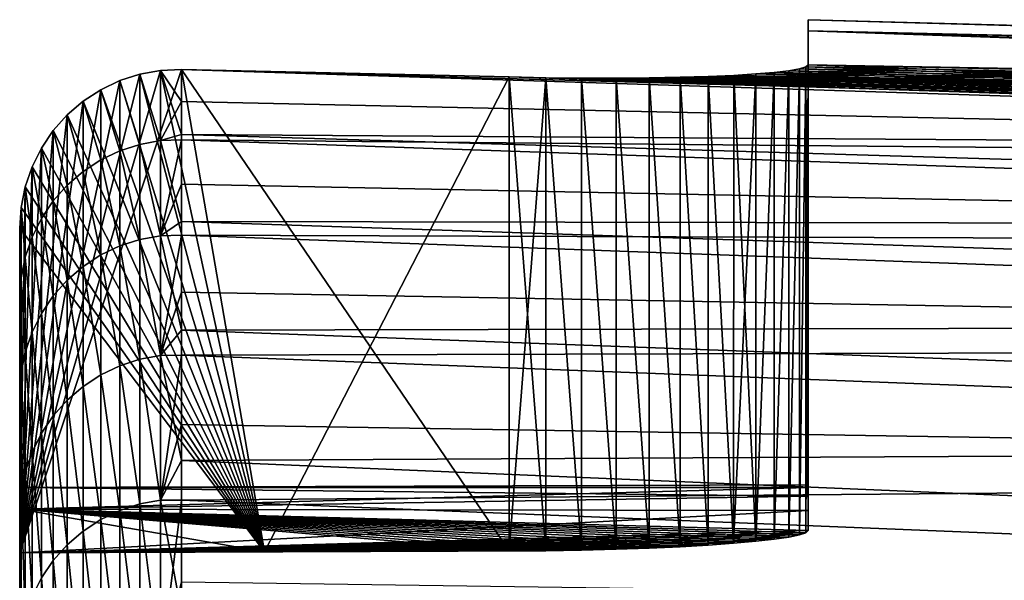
# Model space of a CAD drawing. Header units: metres. Extents: x -2 to 102, y -85 to 102.
# Tile 321 of 343: x -1.5 to 1.62, y 83.17 to 84.95. Entities that reach past the tile are written whole.
import ezdxf

# ---------------------------------------------------------------- set-up
doc = ezdxf.new("R2010")
doc.units = ezdxf.units.M
doc.layers.add('solid_21064300', color=7, linetype='CONTINUOUS')

msp = doc.modelspace()

# ---------------------------------------------------------------- linework, layer by layer
at = {"layer": 'solid_21064300'}
for points in [[(1, 84.947968), (1, 83.47448), (1, 83.465408, 1.230742)], [(1, 84.912315, 2.46085), (1, 84.947968), (1, 83.465408, 1.230742)], [(1, 84.947968), (1, 84.912315, -2.46085), (1, 83.47448)], [(8.740137, 84.739204, -1.015699), (1, 84.912315, -2.46085), (1, 84.947968)], [(8.740137, 84.730766, 1.568994), (1, 84.947968), (1, 84.912315, 2.46085)], [(8.740137, 84.730766, 1.568994), (8.740137, 84.739204, -1.015699), (1, 84.947968)], [(1, 84.912315, -2.46085), (1, 84.805374, -4.920016), (1, 83.438202, -2.46088)], [(8.740137, 84.668816, -3.599448), (1, 84.805374, -4.920016), (1, 84.912315, -2.46085)], [(1, 84.912315, 2.46085), (1, 83.392853, 3.690626), (1, 83.329361, 4.920016)], [(1, 84.805374, 4.920016), (1, 84.912315, 2.46085), (1, 83.329361, 4.920016)], [(1, 84.912315, 2.46085), (1, 83.438202, 2.46088), (1, 83.392853, 3.690626)], [(1, 84.912315, 2.46085), (1, 83.465408, 1.230742), (1, 83.438202, 2.46088)], [(1, 84.912315, -2.46085), (1, 83.465408, -1.230742), (1, 83.47448)], [(1, 84.912315, -2.46085), (1, 83.438202, -2.46088), (1, 83.465408, -1.230742)], [(8.740137, 84.739204, -1.015699), (8.740137, 84.668816, -3.599448), (1, 84.912315, -2.46085)], [(8.740137, 84.643501, 4.152228), (1, 84.912315, 2.46085), (1, 84.805374, 4.920016)], [(8.740137, 84.643501, 4.152228), (8.740137, 84.730766, 1.568994), (1, 84.912315, 2.46085)], [(0.97275, 84.79232, 5.151871), (0.99316, 84.798683, 5.03678), (0.972782, 83.315361, 5.151737)], [(8.740137, 84.643501, 4.152228), (0.99316, 84.798683, 5.03678), (0.97275, 84.79232, 5.151871)], [(0.993163, 84.798683, -5.03675), (0.972754, 84.79232, -5.151855), (0.972782, 83.315361, -5.151737)], [(8.740137, 84.519661, -6.179849), (0.972754, 84.79232, -5.151855), (0.993163, 84.798683, -5.03675)], [(0.993163, 84.798683, -5.03675), (0.972782, 83.315361, -5.151737), (0.993173, 83.32238, -5.03667)], [(0.99316, 84.798683, 5.03678), (0.993173, 83.32238, 5.03667), (0.972782, 83.315361, 5.151737)], [(0.99316, 84.798683, 5.03678), (1, 84.805374, 4.920016), (0.993173, 83.32238, 5.03667)], [(8.740137, 84.643501, 4.152228), (1, 84.805374, 4.920016), (0.99316, 84.798683, 5.03678)], [(1, 84.805374, -4.920016), (0.993163, 84.798683, -5.03675), (1, 83.329361, -4.920016)], [(8.740137, 84.519661, -6.179849), (0.993163, 84.798683, -5.03675), (1, 84.805374, -4.920016)], [(0.993163, 84.798683, -5.03675), (0.993173, 83.32238, -5.03667), (1, 83.329361, -4.920016)], [(0.993173, 83.32238, 5.03667), (1, 84.805374, 4.920016), (1, 83.329361, 4.920016)], [(1, 83.392853, -3.690626), (1, 84.805374, -4.920016), (1, 83.329361, -4.920016)], [(1, 83.392853, -3.690626), (1, 83.438202, -2.46088), (1, 84.805374, -4.920016)], [(8.740137, 84.668816, -3.599448), (8.740137, 84.519661, -6.179849), (1, 84.805374, -4.920016)], [(-0.986912, 84.789871, 5.97311), (-0.723852, 83.26149, 5.959324), (-1.5, 83.258568, 6)], [(-1.053542, 84.786903, 5.976602), (-0.986912, 84.789871, 5.97311), (-1.5, 83.258568, 6)], [(-1.118857, 84.775169, 5.980025), (-1.053542, 84.786903, 5.976602), (-1.5, 83.258568, 6)], [(-1.182357, 84.754791, 5.983353), (-1.118857, 84.775169, 5.980025), (-1.5, 83.258568, 6)], [(-1.118857, 84.775169, -5.980025), (-1.182357, 84.754791, -5.983353), (-0.723852, 83.26149, -5.959324)], [(-1.118908, 84.552879, -8.567468), (-1.182357, 84.754791, -5.983353), (-1.118857, 84.775169, -5.980025)], [(-1.118908, 84.552879, 8.567468), (-1.118857, 84.775169, 5.980025), (-1.182357, 84.754791, 5.983353)], [(-1.118908, 84.552879, -8.567468), (-1.118857, 84.775169, -5.980025), (-1.053349, 84.564735, -8.564448)], [(-1.118908, 84.552879, 8.567468), (-1.053349, 84.564735, 8.564448), (-1.118857, 84.775169, 5.980025)], [(-1.053542, 84.786903, -5.976602), (-1.118857, 84.775169, -5.980025), (-0.723852, 83.26149, -5.959324)], [(-1.053349, 84.564735, -8.564448), (-1.118857, 84.775169, -5.980025), (-1.053542, 84.786903, -5.976602)], [(-1.053349, 84.564735, 8.564448), (-1.053542, 84.786903, 5.976602), (-1.118857, 84.775169, 5.980025)], [(-0.986912, 84.789871, -5.97311), (-1.053542, 84.786903, -5.976602), (-0.723852, 83.26149, -5.959324)], [(-0.986912, 84.584015, -8.399106), (-1.053542, 84.786903, -5.976602), (-0.986912, 84.789871, -5.97311)], [(-0.986912, 84.688522, 7.270081), (-0.986912, 84.789871, 5.97311), (-1.053542, 84.786903, 5.976602)], [(-1.053349, 84.564735, -8.564448), (-1.053542, 84.786903, -5.976602), (-0.986912, 84.584015, -8.399106)], [(-0.986912, 84.688522, 7.270081), (-1.053542, 84.786903, 5.976602), (-1.053349, 84.564735, 8.564448)], [(-0.986912, 84.789871, -5.97311), (-0.723852, 83.26149, -5.959324), (0.052336, 83.264389, -5.918645)], [(0.052336, 84.766411, -5.918645), (-0.986912, 84.789871, -5.97311), (0.052336, 83.264389, -5.918645)], [(8.740137, 84.519661, -6.179849), (-0.986912, 84.789871, -5.97311), (0.052336, 84.766411, -5.918645)], [(8.740137, 84.519661, -6.179849), (-0.986912, 84.584015, -8.399106), (-0.986912, 84.789871, -5.97311)], [(-0.986912, 84.789871, 5.97311), (0.052336, 84.766411, 5.918645), (-0.723852, 83.26149, 5.959324)], [(8.740137, 84.477509, 6.7316), (0.052336, 84.766411, 5.918645), (-0.986912, 84.789871, 5.97311)], [(8.740137, 84.477509, 6.7316), (-0.986912, 84.789871, 5.97311), (-0.986912, 84.688522, 7.270081)], [(-0.723852, 83.26149, 5.959324), (0.052336, 84.766411, 5.918645), (0.052336, 83.264389, 5.918645)], [(0.168165, 83.265312, -5.905775), (0.052336, 84.766411, -5.918645), (0.052336, 83.264389, -5.918645)], [(0.16828, 84.764267, -5.905756), (0.052336, 84.766411, -5.918645), (0.168165, 83.265312, -5.905775)], [(8.740137, 84.519661, -6.179849), (0.052336, 84.766411, -5.918645), (0.16828, 84.764267, -5.905756)], [(0.052336, 84.766411, 5.918645), (0.168304, 84.764267, 5.905751), (0.052336, 83.264389, 5.918645)], [(8.740137, 84.477509, 6.7316), (0.168304, 84.764267, 5.905751), (0.052336, 84.766411, 5.918645)], [(0.168304, 84.764267, 5.905751), (0.168165, 83.265312, 5.905775), (0.052336, 83.264389, 5.918645)], [(0.16828, 84.764267, -5.905756), (0.168165, 83.265312, -5.905775), (0.281735, 83.267166, -5.879508)], [(0.168304, 84.764267, 5.905751), (0.281734, 83.267166, 5.879508), (0.168165, 83.265312, 5.905775)], [(0.281914, 84.763115, -5.879456), (0.16828, 84.764267, -5.905756), (0.281735, 83.267166, -5.879508)], [(8.740137, 84.519661, -6.179849), (0.16828, 84.764267, -5.905756), (0.281914, 84.763115, -5.879456)], [(0.168304, 84.764267, 5.905751), (0.281917, 84.763115, 5.879455), (0.281734, 83.267166, 5.879508)], [(8.740137, 84.643501, 4.152228), (0.281917, 84.763115, 5.879455), (0.168304, 84.764267, 5.905751)], [(8.740137, 84.477509, 6.7316), (8.740137, 84.643501, 4.152228), (0.168304, 84.764267, 5.905751)], [(0.496073, 84.763763, 5.788297), (0.593821, 84.765526, 5.724614), (0.593751, 83.277954, 5.724665)], [(8.740137, 84.643501, 4.152228), (0.593821, 84.765526, 5.724614), (0.496073, 84.763763, 5.788297)], [(0.593878, 84.765526, -5.724571), (0.496157, 84.763763, -5.788249), (0.593751, 83.277954, -5.724665)], [(8.740137, 84.519661, -6.179849), (0.496157, 84.763763, -5.788249), (0.593878, 84.765526, -5.724571)], [(0.593878, 84.765526, -5.724571), (0.593751, 83.277954, -5.724665), (0.683468, 83.283051, -5.649997)], [(0.593821, 84.765526, 5.724614), (0.683468, 83.283051, 5.649997), (0.593751, 83.277954, 5.724665)], [(0.593821, 84.765526, 5.724614), (0.683523, 84.768173, 5.649945), (0.683468, 83.283051, 5.649997)], [(8.740137, 84.643501, 4.152228), (0.683523, 84.768173, 5.649945), (0.593821, 84.765526, 5.724614)], [(0.683537, 84.768173, -5.649932), (0.593878, 84.765526, -5.724571), (0.683468, 83.283051, -5.649997)], [(8.740137, 84.519661, -6.179849), (0.593878, 84.765526, -5.724571), (0.683537, 84.768173, -5.649932)], [(0.683537, 84.768173, -5.649932), (0.683468, 83.283051, -5.649997), (0.763901, 83.288757, -5.565349)], [(0.683523, 84.768173, 5.649945), (0.763901, 83.288757, 5.565349), (0.683468, 83.283051, 5.649997)], [(0.683523, 84.768173, 5.649945), (0.763906, 84.771667, 5.565343), (0.763901, 83.288757, 5.565349)], [(8.740137, 84.643501, 4.152228), (0.763906, 84.771667, 5.565343), (0.683523, 84.768173, 5.649945)], [(0.763914, 84.771667, -5.565333), (0.683537, 84.768173, -5.649932), (0.763901, 83.288757, -5.565349)], [(8.740137, 84.519661, -6.179849), (0.683537, 84.768173, -5.649932), (0.763914, 84.771667, -5.565333)], [(0.833937, 84.775909, 5.471876), (0.833938, 83.294945, 5.471874), (0.763901, 83.288757, 5.565349)], [(0.763906, 84.771667, 5.565343), (0.833937, 84.775909, 5.471876), (0.763901, 83.288757, 5.565349)], [(0.763914, 84.771667, -5.565333), (0.763901, 83.288757, -5.565349), (0.833938, 83.294945, -5.471874)], [(8.740137, 84.643501, 4.152228), (0.833937, 84.775909, 5.471876), (0.763906, 84.771667, 5.565343)], [(0.833913, 84.775909, -5.471912), (0.763914, 84.771667, -5.565333), (0.833938, 83.294945, -5.471874)], [(8.740137, 84.519661, -6.179849), (0.763914, 84.771667, -5.565333), (0.833913, 84.775909, -5.471912)], [(0.892567, 84.780823, -5.370931), (0.833913, 84.775909, -5.471912), (0.833938, 83.294945, -5.471874)], [(8.740137, 84.519661, -6.179849), (0.833913, 84.775909, -5.471912), (0.892567, 84.780823, -5.370931)], [(0.833937, 84.775909, 5.471876), (0.8926, 84.78083, 5.370865), (0.833938, 83.294945, 5.471874)], [(8.740137, 84.643501, 4.152228), (0.8926, 84.78083, 5.370865), (0.833937, 84.775909, 5.471876)], [(0.8926, 84.78083, 5.370865), (0.89261, 83.301514, 5.370845), (0.833938, 83.294945, 5.471874)], [(0.892567, 84.780823, -5.370931), (0.833938, 83.294945, -5.471874), (0.89261, 83.301514, -5.370845)], [(0.939064, 84.786331, -5.263759), (0.892567, 84.780823, -5.370931), (0.89261, 83.301514, -5.370845)], [(8.740137, 84.519661, -6.179849), (0.892567, 84.780823, -5.370931), (0.939064, 84.786331, -5.263759)], [(0.8926, 84.78083, 5.370865), (0.939073, 84.786331, 5.263733), (0.89261, 83.301514, 5.370845)], [(8.740137, 84.643501, 4.152228), (0.939073, 84.786331, 5.263733), (0.8926, 84.78083, 5.370865)], [(0.939064, 84.786331, -5.263759), (0.89261, 83.301514, -5.370845), (0.939107, 83.308365, -5.263642)], [(0.939073, 84.786331, 5.263733), (0.939107, 83.308365, 5.263642), (0.89261, 83.301514, 5.370845)], [(0.972754, 84.79232, -5.151855), (0.939064, 84.786331, -5.263759), (0.939107, 83.308365, -5.263642)], [(8.740137, 84.519661, -6.179849), (0.939064, 84.786331, -5.263759), (0.972754, 84.79232, -5.151855)], [(0.939073, 84.786331, 5.263733), (0.97275, 84.79232, 5.151871), (0.939107, 83.308365, 5.263642)], [(8.740137, 84.643501, 4.152228), (0.97275, 84.79232, 5.151871), (0.939073, 84.786331, 5.263733)], [(0.972754, 84.79232, -5.151855), (0.939107, 83.308365, -5.263642), (0.972782, 83.315361, -5.151737)], [(0.97275, 84.79232, 5.151871), (0.972782, 83.315361, 5.151737), (0.939107, 83.308365, 5.263642)], [(-1.242617, 84.726112, 5.986511), (-1.182357, 84.754791, 5.983353), (-1.5, 83.258568, 6)], [(-1.182357, 84.754791, -5.983353), (-1.242617, 84.726112, -5.986511), (-0.723852, 83.26149, -5.959324)], [(-1.182359, 84.53241, -8.570124), (-1.242617, 84.726112, -5.986511), (-1.182357, 84.754791, -5.983353)], [(-1.182359, 84.53241, 8.570124), (-1.182357, 84.754791, 5.983353), (-1.242617, 84.726112, 5.986511)], [(-1.182359, 84.53241, -8.570124), (-1.182357, 84.754791, -5.983353), (-1.118908, 84.552879, -8.567468)], [(-1.182359, 84.53241, 8.570124), (-1.118908, 84.552879, 8.567468), (-1.182357, 84.754791, 5.983353)], [(0.281917, 84.763115, 5.879455), (0.391504, 83.269928, 5.840192), (0.281734, 83.267166, 5.879508)], [(0.281914, 84.763115, -5.879456), (0.281735, 83.267166, -5.879508), (0.391504, 83.269928, -5.840192)], [(0.3917, 84.762947, -5.840109), (0.281914, 84.763115, -5.879456), (0.391504, 83.269928, -5.840192)], [(8.740137, 84.519661, -6.179849), (0.281914, 84.763115, -5.879456), (0.3917, 84.762947, -5.840109)], [(0.281917, 84.763115, 5.879455), (0.391657, 84.762947, 5.840127), (0.391504, 83.269928, 5.840192)], [(8.740137, 84.643501, 4.152228), (0.391657, 84.762947, 5.840127), (0.281917, 84.763115, 5.879455)], [(0.3917, 84.762947, -5.840109), (0.391504, 83.269928, -5.840192), (0.495984, 83.273552, -5.788348)], [(0.391657, 84.762947, 5.840127), (0.495984, 83.273552, 5.788348), (0.391504, 83.269928, 5.840192)], [(0.391657, 84.762947, 5.840127), (0.496073, 84.763763, 5.788297), (0.495984, 83.273552, 5.788348)], [(8.740137, 84.643501, 4.152228), (0.496073, 84.763763, 5.788297), (0.391657, 84.762947, 5.840127)], [(0.496157, 84.763763, -5.788249), (0.3917, 84.762947, -5.840109), (0.495984, 83.273552, -5.788348)], [(8.740137, 84.519661, -6.179849), (0.3917, 84.762947, -5.840109), (0.496157, 84.763763, -5.788249)], [(0.496157, 84.763763, -5.788249), (0.495984, 83.273552, -5.788348), (0.593751, 83.277954, -5.724665)], [(0.496073, 84.763763, 5.788297), (0.593751, 83.277954, 5.724665), (0.495984, 83.273552, 5.788348)], [(-1.298453, 84.689781, 5.989438), (-1.242617, 84.726112, 5.986511), (-1.5, 83.258568, 6)], [(-1.242617, 84.726112, -5.986511), (-1.298453, 84.689781, -5.989438), (-0.723852, 83.26149, -5.959324)], [(-1.242579, 84.503693, -8.572356), (-1.298453, 84.689781, -5.989438), (-1.242617, 84.726112, -5.986511)], [(-1.242579, 84.503693, 8.572356), (-1.242617, 84.726112, 5.986511), (-1.298453, 84.689781, 5.989438)], [(-1.242579, 84.503693, -8.572356), (-1.242617, 84.726112, -5.986511), (-1.182359, 84.53241, -8.570124)], [(-1.242579, 84.503693, 8.572356), (-1.182359, 84.53241, 8.570124), (-1.242617, 84.726112, 5.986511)], [(-1.349131, 84.646271, 5.992093), (-1.298453, 84.689781, 5.989438), (-1.5, 83.258568, 6)], [(-1.298453, 84.689781, -5.989438), (-1.349131, 84.646271, -5.992093), (-0.723852, 83.26149, -5.959324)], [(-1.298501, 84.467232, -8.574111), (-1.349131, 84.646271, -5.992093), (-1.298453, 84.689781, -5.989438)], [(-1.298501, 84.467232, 8.574111), (-1.298453, 84.689781, 5.989438), (-1.349131, 84.646271, 5.992093)], [(-1.298501, 84.467232, -8.574111), (-1.298453, 84.689781, -5.989438), (-1.242579, 84.503693, -8.572356)], [(-1.298501, 84.467232, 8.574111), (-1.242579, 84.503693, 8.572356), (-1.298453, 84.689781, 5.989438)], [(-0.986912, 84.567337, 8.565348), (-0.986912, 84.688522, 7.270081), (-1.053349, 84.564735, 8.564448)], [(8.740137, 84.477509, 6.7316), (-0.986912, 84.688522, 7.270081), (-0.986912, 84.567337, 8.565348)], [(-1.393599, 84.596382, 5.994424), (-1.349131, 84.646271, 5.992093), (-1.5, 83.258568, 6)], [(-1.349131, 84.646271, -5.992093), (-1.393599, 84.596382, -5.994424), (-0.723852, 83.26149, -5.959324)], [(-1.349133, 84.423683, -8.575381), (-1.393599, 84.596382, -5.994424), (-1.349131, 84.646271, -5.992093)], [(-1.349133, 84.423683, 8.575381), (-1.349131, 84.646271, 5.992093), (-1.393599, 84.596382, 5.994424)], [(-1.349133, 84.423683, -8.575381), (-1.349131, 84.646271, -5.992093), (-1.298501, 84.467232, -8.574111)], [(-1.349133, 84.423683, 8.575381), (-1.298501, 84.467232, 8.574111), (-1.349131, 84.646271, 5.992093)], [(-1.431013, 84.541183, 5.996385), (-1.393599, 84.596382, 5.994424), (-1.5, 83.258568, 6)], [(-1.393599, 84.596382, -5.994424), (-1.431013, 84.541183, -5.996385), (-0.723852, 83.26149, -5.959324)], [(-1.393579, 84.37381, -8.576133), (-1.431013, 84.541183, -5.996385), (-1.393599, 84.596382, -5.994424)], [(-1.393579, 84.37381, 8.576133), (-1.393599, 84.596382, 5.994424), (-1.431013, 84.541183, 5.996385)], [(-1.393579, 84.37381, -8.576133), (-1.393599, 84.596382, -5.994424), (-1.349133, 84.423683, -8.575381)], [(-1.393579, 84.37381, 8.576133), (-1.349133, 84.423683, 8.575381), (-1.393599, 84.596382, 5.994424)], [(-1.053349, 84.564735, -8.564448), (-0.986912, 84.584015, -8.399106), (-0.986912, 84.308754, -10.818211)], [(8.740137, 84.291893, -8.7545), (-0.986912, 84.308754, -10.818211), (-0.986912, 84.584015, -8.399106)], [(8.740137, 84.519661, -6.179849), (8.740137, 84.291893, -8.7545), (-0.986912, 84.584015, -8.399106)], [(-1.182359, 84.53241, -8.570124), (-1.118908, 84.552879, -8.567468), (-1.118908, 84.251633, -11.146908)], [(-1.182359, 84.53241, 8.570124), (-1.118908, 84.251633, 11.146908), (-1.118908, 84.552879, 8.567468)], [(-1.118908, 84.552879, -8.567468), (-1.053349, 84.564735, -8.564448), (-1.053349, 84.263565, -11.144295)], [(-1.118908, 84.552879, 8.567468), (-1.053349, 84.263565, 11.144295), (-1.053349, 84.564735, 8.564448)], [(-1.118908, 84.251633, -11.146908), (-1.118908, 84.552879, -8.567468), (-1.053349, 84.263565, -11.144295)], [(-1.118908, 84.552879, 8.567468), (-1.118908, 84.251633, 11.146908), (-1.053349, 84.263565, 11.144295)], [(-0.986912, 84.567337, 8.565348), (-1.053349, 84.564735, 8.564448), (-1.053349, 84.263565, 11.144295)], [(-0.986912, 84.426346, 9.858608), (-0.986912, 84.567337, 8.565348), (-1.053349, 84.263565, 11.144295)], [(-1.053349, 84.263565, -11.144295), (-1.053349, 84.564735, -8.564448), (-0.986912, 84.308754, -10.818211)], [(8.740137, 84.232925, 9.304709), (-0.986912, 84.567337, 8.565348), (-0.986912, 84.426346, 9.858608)], [(8.740137, 84.232925, 9.304709), (8.740137, 84.477509, 6.7316), (-0.986912, 84.567337, 8.565348)], [(-1.460883, 84.481392, 5.99795), (-1.431013, 84.541183, 5.996385), (-1.5, 83.258568, 6)], [(-1.431013, 84.541183, -5.996385), (-1.460883, 84.481392, -5.99795), (-0.723852, 83.26149, -5.959324)], [(-1.431051, 84.318497, -8.57634), (-1.460883, 84.481392, -5.99795), (-1.431013, 84.541183, -5.996385)], [(-1.431051, 84.318497, 8.57634), (-1.431013, 84.541183, 5.996385), (-1.460883, 84.481392, 5.99795)], [(-1.431051, 84.318497, -8.57634), (-1.431013, 84.541183, -5.996385), (-1.393579, 84.37381, -8.576133)], [(-1.431051, 84.318497, 8.57634), (-1.393579, 84.37381, 8.576133), (-1.431013, 84.541183, 5.996385)], [(-1.242579, 84.503693, -8.572356), (-1.182359, 84.53241, -8.570124), (-1.182359, 84.231094, -11.148891)], [(-1.242579, 84.503693, 8.572356), (-1.182359, 84.231094, 11.148891), (-1.182359, 84.53241, 8.570124)], [(-1.182359, 84.231094, -11.148891), (-1.182359, 84.53241, -8.570124), (-1.118908, 84.251633, -11.146908)], [(-1.182359, 84.53241, 8.570124), (-1.182359, 84.231094, 11.148891), (-1.118908, 84.251633, 11.146908)], [(-1.298501, 84.467232, -8.574111), (-1.242579, 84.503693, -8.572356), (-1.242579, 84.202332, -11.150194)], [(-1.298501, 84.467232, 8.574111), (-1.242579, 84.202332, 11.150194), (-1.242579, 84.503693, 8.572356)], [(-1.242579, 84.202332, -11.150194), (-1.242579, 84.503693, -8.572356), (-1.182359, 84.231094, -11.148891)], [(-1.242579, 84.503693, 8.572356), (-1.242579, 84.202332, 11.150194), (-1.182359, 84.231094, 11.148891)], [(-1.482547, 84.418175, 5.999085), (-1.460883, 84.481392, 5.99795), (-1.5, 83.258568, 6)], [(-1.460883, 84.481392, -5.99795), (-1.482549, 84.418167, -5.999085), (-0.723852, 83.26149, -5.959324)], [(-1.460884, 84.25872, -8.576024), (-1.482549, 84.418167, -5.999085), (-1.460883, 84.481392, -5.99795)], [(-1.460884, 84.25872, 8.576024), (-1.460883, 84.481392, 5.99795), (-1.482547, 84.418175, 5.999085)], [(-1.460884, 84.25872, -8.576024), (-1.460883, 84.481392, -5.99795), (-1.431051, 84.318497, -8.57634)], [(-1.460884, 84.25872, 8.576024), (-1.431051, 84.318497, 8.57634), (-1.460883, 84.481392, 5.99795)], [(-1.349133, 84.423683, -8.575381), (-1.298501, 84.467232, -8.574111), (-1.298501, 84.165848, -11.150781)], [(-1.349133, 84.423683, 8.575381), (-1.298501, 84.165848, 11.150781), (-1.298501, 84.467232, 8.574111)], [(-1.298501, 84.165848, -11.150781), (-1.298501, 84.467232, -8.574111), (-1.242579, 84.202332, -11.150194)], [(-1.298501, 84.467232, 8.574111), (-1.298501, 84.165848, 11.150781), (-1.242579, 84.202332, 11.150194)], [(-1.393579, 84.37381, -8.576133), (-1.349133, 84.423683, -8.575381), (-1.349133, 84.122284, -11.150663)], [(-1.393579, 84.37381, 8.576133), (-1.349133, 84.122284, 11.150662), (-1.349133, 84.423683, 8.575381)], [(-1.349133, 84.122284, -11.150663), (-1.349133, 84.423683, -8.575381), (-1.298501, 84.165848, -11.150781)], [(-1.349133, 84.423683, 8.575381), (-1.349133, 84.122284, 11.150662), (-1.298501, 84.165848, 11.150781)], [(-0.986912, 84.265579, 11.14956), (-0.986912, 84.426346, 9.858608), (-1.053349, 84.263565, 11.144295)], [(8.740137, 84.232925, 9.304709), (-0.986912, 84.426346, 9.858608), (-0.986912, 84.265579, 11.14956)], [(-1.495636, 84.352921, 5.999771), (-1.482547, 84.418175, 5.999085), (-1.5, 83.258568, 6)], [(-1.482551, 84.195549, 8.575176), (-1.482547, 84.418175, 5.999085), (-1.495636, 84.352921, 5.999771)], [(-1.482549, 84.418167, -5.999085), (-1.495633, 84.352951, -5.999771), (-0.723852, 83.26149, -5.959324)], [(-1.482551, 84.195549, -8.575176), (-1.495633, 84.352951, -5.999771), (-1.482549, 84.418167, -5.999085)], [(-1.482551, 84.195549, 8.575176), (-1.460884, 84.25872, 8.576024), (-1.482547, 84.418175, 5.999085)], [(-1.482551, 84.195549, -8.575176), (-1.482549, 84.418167, -5.999085), (-1.460884, 84.25872, -8.576024)], [(-1.431051, 84.318497, -8.57634), (-1.393579, 84.37381, -8.576133), (-1.393579, 84.072411, -11.149833)], [(-1.431051, 84.318497, 8.57634), (-1.393579, 84.072411, 11.149833), (-1.393579, 84.37381, 8.576133)], [(-1.393579, 84.072411, -11.149833), (-1.393579, 84.37381, -8.576133), (-1.349133, 84.122284, -11.150663)], [(-1.393579, 84.37381, 8.576133), (-1.393579, 84.072411, 11.149833), (-1.349133, 84.122284, 11.150662)], [(-1.495633, 84.352951, -5.999771), (-1.5, 84.286888, -6), (-0.723852, 83.26149, -5.959324)], [(-1.495667, 84.130104, -8.573792), (-1.5, 84.286888, -6), (-1.495633, 84.352951, -5.999771)], [(-1.5, 84.286781, 6), (-1.495636, 84.352921, 5.999771), (-1.5, 83.258568, 6)], [(-1.5, 84.184868, 7.292993), (-1.495636, 84.352921, 5.999771), (-1.5, 84.286781, 6)], [(-1.495667, 84.130104, 8.573792), (-1.495636, 84.352921, 5.999771), (-1.5, 84.184868, 7.292993)], [(-1.495667, 84.130104, -8.573792), (-1.495633, 84.352951, -5.999771), (-1.482551, 84.195549, -8.575176)], [(-1.495667, 84.130104, 8.573792), (-1.482551, 84.195549, 8.575176), (-1.495636, 84.352921, 5.999771)], [(-1.460884, 84.25872, -8.576024), (-1.431051, 84.318497, -8.57634), (-1.431051, 84.017128, -11.148292)], [(-1.460884, 84.25872, 8.576024), (-1.431051, 84.017128, 11.148292), (-1.431051, 84.318497, 8.57634)], [(-1.431051, 84.017128, -11.148292), (-1.431051, 84.318497, -8.57634), (-1.393579, 84.072411, -11.149833)], [(-1.431051, 84.318497, 8.57634), (-1.431051, 84.017128, 11.148292), (-1.393579, 84.072411, 11.149833)], [(-1.053349, 84.263565, -11.144295), (-0.986912, 84.308754, -10.818211), (-0.986912, 83.964325, -13.228439)], [(8.740137, 83.985703, -11.321009), (-0.986912, 83.964325, -13.228439), (-0.986912, 84.308754, -10.818211)], [(8.740137, 84.291893, -8.7545), (8.740137, 83.985703, -11.321009), (-0.986912, 84.308754, -10.818211)], [(-1.5, 84.286888, -6), (-1.5, 83.258568, -6), (-0.723852, 83.26149, -5.959324)], [(-1.5, 84.184868, -7.292984), (-1.5, 83.258568, -6), (-1.5, 84.286888, -6)], [(-1.495667, 84.130104, -8.573792), (-1.5, 84.184868, -7.292984), (-1.5, 84.286888, -6)], [(-1.5, -84.251305, 6.48038), (-1.5, 84.286781, 6), (-1.5, 83.258568, 6)], [(-1.5, -84.251305, 6.48038), (-1.5, 84.184868, 7.292993), (-1.5, 84.286781, 6)], [(-0.986912, 84.265579, 11.14956), (-1.053349, 84.263565, 11.144295), (-1.053349, 83.883713, 13.713734)], [(-0.986912, 84.085068, 12.4379), (-0.986912, 84.265579, 11.14956), (-1.053349, 83.883713, 13.713734)], [(8.740137, 83.909996, 11.869164), (-0.986912, 84.265579, 11.14956), (-0.986912, 84.085068, 12.4379)], [(8.740137, 83.909996, 11.869164), (8.740137, 84.232925, 9.304709), (-0.986912, 84.265579, 11.14956)], [(-1.482551, 84.195549, -8.575176), (-1.460884, 84.25872, -8.576024), (-1.460884, 83.957405, -11.146092)], [(-1.482551, 84.195549, 8.575176), (-1.460884, 83.957405, 11.146092), (-1.460884, 84.25872, 8.576024)], [(-1.460884, 83.957405, -11.146092), (-1.460884, 84.25872, -8.576024), (-1.431051, 84.017128, -11.148292)], [(-1.460884, 84.25872, 8.576024), (-1.460884, 83.957405, 11.146092), (-1.431051, 84.017128, 11.148292)], [(-1.182359, 84.231094, -11.148891), (-1.118908, 84.251633, -11.146908), (-1.118908, 83.871712, -13.71594)], [(-1.182359, 84.231094, 11.148891), (-1.118908, 83.871712, 13.71594), (-1.118908, 84.251633, 11.146908)], [(-1.118908, 84.251633, -11.146908), (-1.053349, 84.263565, -11.144295), (-1.053349, 83.883713, -13.713734)], [(-1.118908, 84.251633, 11.146908), (-1.053349, 83.883713, 13.713734), (-1.053349, 84.263565, 11.144295)], [(-1.118908, 83.871712, -13.71594), (-1.118908, 84.251633, -11.146908), (-1.053349, 83.883713, -13.713734)], [(-1.118908, 84.251633, 11.146908), (-1.118908, 83.871712, 13.71594), (-1.053349, 83.883713, 13.713734)], [(-1.053349, 83.883713, -13.713734), (-1.053349, 84.263565, -11.144295), (-0.986912, 83.964325, -13.228439)], [(-1.298501, 84.165848, -11.150781), (-1.242579, 84.202332, -11.150194), (-1.242579, 83.82235, -13.717621)], [(-1.298501, 84.165848, 11.150781), (-1.242579, 83.82235, 13.717621), (-1.242579, 84.202332, 11.150194)], [(-1.242579, 84.202332, -11.150194), (-1.182359, 84.231094, -11.148891), (-1.182359, 83.851135, -13.717248)], [(-1.242579, 84.202332, 11.150194), (-1.182359, 83.851135, 13.717248), (-1.182359, 84.231094, 11.148891)], [(-1.242579, 83.82235, -13.717621), (-1.242579, 84.202332, -11.150194), (-1.182359, 83.851135, -13.717248)], [(-1.242579, 84.202332, 11.150194), (-1.242579, 83.82235, 13.717621), (-1.182359, 83.851135, 13.717248)], [(-1.182359, 83.851135, -13.717248), (-1.182359, 84.231094, -11.148891), (-1.118908, 83.871712, -13.71594)], [(-1.182359, 84.231094, 11.148891), (-1.182359, 83.851135, 13.717248), (-1.118908, 83.871712, 13.71594)], [(-1.5, 84.184868, -7.292984), (-1.5, -84.251289, -6.480581), (-1.5, 83.258568, -6)], [(-1.5, -84.14193, 7.772629), (-1.5, 84.063087, 8.583663), (-1.5, 84.184868, 7.292993)], [(-1.495667, 84.130104, 8.573792), (-1.5, 84.184868, 7.292993), (-1.5, 84.063087, 8.583663)], [(-1.5, -84.251305, 6.48038), (-1.5, -84.14193, 7.772629), (-1.5, 84.184868, 7.292993)], [(-1.5, 84.184868, -7.292984), (-1.5, -84.141914, -7.77283), (-1.5, -84.251289, -6.480581)], [(-1.5, 84.184868, -7.292984), (-1.5, 84.063087, -8.583648), (-1.5, -84.141914, -7.77283)], [(-1.495667, 84.130104, -8.573792), (-1.5, 84.063087, -8.583648), (-1.5, 84.184868, -7.292984)], [(-1.495667, 84.130104, -8.573792), (-1.482551, 84.195549, -8.575176), (-1.482551, 83.894295, -11.14326)], [(-1.495667, 84.130104, 8.573792), (-1.482551, 83.894295, 11.143261), (-1.482551, 84.195549, 8.575176)], [(-1.482551, 83.894295, -11.14326), (-1.482551, 84.195549, -8.575176), (-1.460884, 83.957405, -11.146092)], [(-1.482551, 84.195549, 8.575176), (-1.482551, 83.894295, 11.143261), (-1.460884, 83.957405, 11.146092)], [(-1.349133, 84.122284, -11.150663), (-1.298501, 84.165848, -11.150781), (-1.298501, 83.785873, -13.717038)], [(-1.349133, 84.122284, 11.150662), (-1.298501, 83.785873, 13.717038), (-1.298501, 84.165848, 11.150781)], [(-1.298501, 83.785873, -13.717038), (-1.298501, 84.165848, -11.150781), (-1.242579, 83.82235, -13.717621)], [(-1.298501, 84.165848, 11.150781), (-1.298501, 83.785873, 13.717038), (-1.242579, 83.82235, 13.717621)], [(-1.495667, 84.130104, 8.573792), (-1.5, 84.063087, 8.583663), (-1.5, 83.921539, 9.872011)], [(-1.495667, 84.130104, 8.573792), (-1.5, 83.921539, 9.872011), (-1.495667, 83.828926, 11.139825)], [(-1.495667, 83.828926, -11.139825), (-1.5, 84.063087, -8.583648), (-1.495667, 84.130104, -8.573792)], [(-1.495667, 83.828926, -11.139825), (-1.495667, 84.130104, -8.573792), (-1.482551, 83.894295, -11.14326)], [(-1.495667, 84.130104, 8.573792), (-1.495667, 83.828926, 11.139825), (-1.482551, 83.894295, 11.143261)], [(-1.393579, 84.072411, -11.149833), (-1.349133, 84.122284, -11.150663), (-1.349133, 83.74234, -13.715534)], [(-1.393579, 84.072411, 11.149833), (-1.349133, 83.74234, 13.715534), (-1.349133, 84.122284, 11.150662)], [(-1.349133, 83.74234, -13.715534), (-1.349133, 84.122284, -11.150663), (-1.298501, 83.785873, -13.717038)], [(-1.349133, 84.122284, 11.150662), (-1.349133, 83.74234, 13.715534), (-1.298501, 83.785873, 13.717038)], [(-0.986912, 83.884865, 13.723327), (-0.986912, 84.085068, 12.4379), (-1.053349, 83.883713, 13.713734)], [(8.740137, 83.909996, 11.869164), (-0.986912, 84.085068, 12.4379), (-0.986912, 83.884865, 13.723327)], [(-1.5, -84.01268, 9.063438), (-1.5, 83.921539, 9.872011), (-1.5, 84.063087, 8.583663)], [(-1.5, -84.14193, 7.772629), (-1.5, -84.01268, 9.063438), (-1.5, 84.063087, 8.583663)], [(-1.5, 84.063087, -8.583648), (-1.5, -84.012657, -9.063639), (-1.5, -84.141914, -7.77283)], [(-1.5, 84.063087, -8.583648), (-1.5, 83.921547, -9.87199), (-1.5, -84.012657, -9.063639)], [(-1.495667, 83.828926, -11.139825), (-1.5, 83.921547, -9.87199), (-1.5, 84.063087, -8.583648)], [(-1.431051, 84.017128, -11.148292), (-1.393579, 84.072411, -11.149833), (-1.393579, 83.692535, -13.713123)], [(-1.431051, 84.017128, 11.148292), (-1.393579, 83.692535, 13.713123), (-1.393579, 84.072411, 11.149833)], [(-1.393579, 83.692535, -13.713123), (-1.393579, 84.072411, -11.149833), (-1.349133, 83.74234, -13.715534)], [(-1.393579, 84.072411, 11.149833), (-1.393579, 83.692535, 13.713123), (-1.349133, 83.74234, 13.715534)], [(-1.460884, 83.957405, -11.146092), (-1.431051, 84.017128, -11.148292), (-1.431051, 83.637329, -13.709837)], [(-1.460884, 83.957405, 11.146092), (-1.431051, 83.637329, 13.709837), (-1.431051, 84.017128, 11.148292)], [(-1.431051, 83.637329, -13.709837), (-1.431051, 84.017128, -11.148292), (-1.393579, 83.692535, -13.713123)], [(-1.431051, 84.017128, 11.148292), (-1.431051, 83.637329, 13.709837), (-1.393579, 83.692535, 13.713123)], [(8.740137, 83.985703, -11.321009), (8.740137, 83.601395, -13.876985), (-0.986912, 83.964325, -13.228439)], [(-1.482551, 83.894295, -11.14326), (-1.460884, 83.957405, -11.146092), (-1.460884, 83.577705, -13.705757)], [(-1.482551, 83.894295, 11.143261), (-1.460884, 83.577705, 13.705757), (-1.460884, 83.957405, 11.146092)], [(-1.460884, 83.577705, -13.705757), (-1.460884, 83.957405, -11.146092), (-1.431051, 83.637329, -13.709837)], [(-1.460884, 83.957405, 11.146092), (-1.460884, 83.577705, 13.705757), (-1.431051, 83.637329, 13.709837)], [(-1.053349, 83.883713, -13.713734), (-0.986912, 83.964325, -13.228439), (-0.986912, 83.55101, -15.627815)], [(8.740137, 83.601395, -13.876985), (-0.986912, 83.55101, -15.627815), (-0.986912, 83.964325, -13.228439)], [(-1.5, 83.921547, -9.87199), (-1.5, -83.863564, -10.352689), (-1.5, -84.012657, -9.063639)], [(-1.5, 83.921547, -9.87199), (-1.5, 83.760231, -11.158036), (-1.5, -83.863564, -10.352689)], [(-1.495667, 83.828926, -11.139825), (-1.5, 83.760231, -11.158036), (-1.5, 83.921547, -9.87199)], [(-1.5, -83.863586, 10.352489), (-1.5, 83.760223, 11.158062), (-1.5, 83.921539, 9.872011)], [(-1.495667, 83.828926, 11.139825), (-1.5, 83.921539, 9.872011), (-1.5, 83.760223, 11.158062)], [(-1.5, -84.01268, 9.063438), (-1.5, -83.863586, 10.352489), (-1.5, 83.921539, 9.872011)], [(-1.495667, 83.828926, -11.139825), (-1.482551, 83.894295, -11.14326), (-1.482551, 83.514725, -13.700943)], [(-1.495667, 83.828926, 11.139825), (-1.482551, 83.514725, 13.700943), (-1.482551, 83.894295, 11.143261)], [(-1.482551, 83.514725, -13.700943), (-1.482551, 83.894295, -11.14326), (-1.460884, 83.577705, -13.705757)], [(-1.482551, 83.894295, 11.143261), (-1.482551, 83.514725, 13.700943), (-1.460884, 83.577705, 13.705757)], [(8.740137, 83.509003, 14.422576), (8.740137, 83.909996, 11.869164), (-0.986912, 83.884865, 13.723327)], [(-1.182359, 83.851135, -13.717248), (-1.118908, 83.871712, -13.71594), (-1.118908, 83.413475, -16.272165)], [(-1.182359, 83.851135, 13.717248), (-1.118908, 83.413475, 16.272165), (-1.118908, 83.871712, 13.71594)], [(-1.118908, 83.871712, -13.71594), (-1.053349, 83.883713, -13.713734), (-1.053349, 83.425529, -16.270369)], [(-1.118908, 83.871712, 13.71594), (-1.053349, 83.425529, 16.270369), (-1.053349, 83.883713, 13.713734)], [(-1.118908, 83.413475, -16.272165), (-1.118908, 83.871712, -13.71594), (-1.053349, 83.425529, -16.270369)], [(-1.118908, 83.871712, 13.71594), (-1.118908, 83.413475, 16.272165), (-1.053349, 83.425529, 16.270369)], [(-0.986912, 83.884865, 13.723327), (-1.053349, 83.883713, 13.713734), (-1.053349, 83.425529, 16.270369)], [(-0.986912, 83.665009, 15.005538), (-0.986912, 83.884865, 13.723327), (-1.053349, 83.425529, 16.270369)], [(-1.053349, 83.425529, -16.270369), (-1.053349, 83.883713, -13.713734), (-0.986912, 83.55101, -15.627815)], [(8.740137, 83.509003, 14.422576), (-0.986912, 83.884865, 13.723327), (-0.986912, 83.665009, 15.005538)], [(-1.495667, 83.828926, 11.139825), (-1.5, 83.760223, 11.158062), (-1.5, 83.579056, 12.442438)], [(-1.495667, 83.828926, 11.139825), (-1.5, 83.579056, 12.442438), (-1.495667, 83.449493, 13.695459)], [(-1.495667, 83.449493, -13.695459), (-1.5, 83.760231, -11.158036), (-1.495667, 83.828926, -11.139825)], [(-1.495667, 83.449493, -13.695459), (-1.495667, 83.828926, -11.139825), (-1.482551, 83.514725, -13.700943)], [(-1.495667, 83.828926, 11.139825), (-1.495667, 83.449493, 13.695459), (-1.482551, 83.514725, 13.700943)], [(-1.242579, 83.82235, -13.717621), (-1.182359, 83.851135, -13.717248), (-1.182359, 83.392876, -16.272797)], [(-1.242579, 83.82235, 13.717621), (-1.182359, 83.392876, 16.272797), (-1.182359, 83.851135, 13.717248)], [(-1.182359, 83.392876, -16.272797), (-1.182359, 83.851135, -13.717248), (-1.118908, 83.413475, -16.272165)], [(-1.182359, 83.851135, 13.717248), (-1.182359, 83.392876, 16.272797), (-1.118908, 83.413475, 16.272165)], [(-1.298501, 83.785873, -13.717038), (-1.242579, 83.82235, -13.717621), (-1.242579, 83.364105, -16.27224)], [(-1.298501, 83.785873, 13.717038), (-1.242579, 83.364105, 16.27224), (-1.242579, 83.82235, 13.717621)], [(-1.242579, 83.364105, -16.27224), (-1.242579, 83.82235, -13.717621), (-1.182359, 83.392876, -16.272797)], [(-1.242579, 83.82235, 13.717621), (-1.242579, 83.364105, 16.27224), (-1.182359, 83.392876, 16.272797)], [(-1.349133, 83.74234, -13.715534), (-1.298501, 83.785873, -13.717038), (-1.298501, 83.327667, -16.270489)], [(-1.349133, 83.74234, 13.715534), (-1.298501, 83.327667, 16.270489), (-1.298501, 83.785873, 13.717038)], [(-1.298501, 83.327667, -16.270489), (-1.298501, 83.785873, -13.717038), (-1.242579, 83.364105, -16.27224)], [(-1.298501, 83.785873, 13.717038), (-1.298501, 83.327667, 16.270489), (-1.242579, 83.364105, 16.27224)], [(-1.5, 83.760231, -11.158036), (-1.5, -83.69474, -11.63907), (-1.5, -83.863564, -10.352689)], [(-1.5, 83.760231, -11.158036), (-1.5, 83.579056, -12.44241), (-1.5, -83.69474, -11.63907)], [(-1.495667, 83.449493, -13.695459), (-1.5, 83.579056, -12.44241), (-1.5, 83.760231, -11.158036)], [(-1.5, -83.694771, 11.638869), (-1.5, 83.579056, 12.442438), (-1.5, 83.760223, 11.158062)], [(-1.5, -83.863586, 10.352489), (-1.5, -83.694771, 11.638869), (-1.5, 83.760223, 11.158062)], [(-1.393579, 83.692535, -13.713123), (-1.349133, 83.74234, -13.715534), (-1.349133, 83.284218, -16.267599)], [(-1.393579, 83.692535, 13.713123), (-1.349133, 83.284218, 16.267599), (-1.349133, 83.74234, 13.715534)], [(-1.349133, 83.284218, -16.267599), (-1.349133, 83.74234, -13.715534), (-1.298501, 83.327667, -16.270489)], [(-1.349133, 83.74234, 13.715534), (-1.349133, 83.284218, 16.267599), (-1.298501, 83.327667, 16.270489)], [(-1.431051, 83.637329, -13.709837), (-1.393579, 83.692535, -13.713123), (-1.393579, 83.234512, -16.263611)], [(-1.431051, 83.637329, 13.709837), (-1.393579, 83.234512, 16.263611), (-1.393579, 83.692535, 13.713123)], [(-1.393579, 83.234512, -16.263611), (-1.393579, 83.692535, -13.713123), (-1.349133, 83.284218, -16.267599)], [(-1.393579, 83.692535, 13.713123), (-1.393579, 83.234512, 16.263611), (-1.349133, 83.284218, 16.267599)], [(-0.986912, 83.42556, 16.284235), (-0.986912, 83.665009, 15.005538), (-1.053349, 83.425529, 16.270369)], [(8.740137, 83.509003, 14.422576), (-0.986912, 83.665009, 15.005538), (-0.986912, 83.42556, 16.284235)], [(-1.460884, 83.577705, -13.705757), (-1.431051, 83.637329, -13.709837), (-1.431051, 83.179451, -16.258583)], [(-1.460884, 83.577705, 13.705757), (-1.431051, 83.179451, 16.258583), (-1.431051, 83.637329, 13.709837)], [(-1.431051, 83.179451, -16.258583), (-1.431051, 83.637329, -13.709837), (-1.393579, 83.234512, -16.263611)], [(-1.431051, 83.637329, 13.709837), (-1.431051, 83.179451, 16.258583), (-1.393579, 83.234512, 16.263611)], [(-1.5, -83.506302, 12.921931), (-1.5, 83.378098, 13.724581), (-1.5, 83.579056, 12.442438)], [(-1.495667, 83.449493, 13.695459), (-1.5, 83.579056, 12.442438), (-1.5, 83.378098, 13.724581)], [(-1.5, -83.694771, 11.638869), (-1.5, -83.506302, 12.921931), (-1.5, 83.579056, 12.442438)], [(-1.5, 83.579056, -12.44241), (-1.5, -83.506271, -12.92213), (-1.5, -83.69474, -11.63907)], [(-1.5, 83.579056, -12.44241), (-1.5, 83.378105, -13.724553), (-1.5, -83.506271, -12.92213)], [(-1.495667, 83.449493, -13.695459), (-1.5, 83.378105, -13.724553), (-1.5, 83.579056, -12.44241)], [(-1.482551, 83.514725, -13.700943), (-1.460884, 83.577705, -13.705757), (-1.460884, 83.119987, -16.252626)], [(-1.482551, 83.514725, 13.700943), (-1.460884, 83.119987, 16.252626), (-1.460884, 83.577705, 13.705757)], [(-1.460884, 83.119987, -16.252626), (-1.460884, 83.577705, -13.705757), (-1.431051, 83.179451, -16.258583)], [(-1.460884, 83.577705, 13.705757), (-1.460884, 83.119987, 16.252626), (-1.431051, 83.179451, 16.258583)], [(8.740137, 83.601395, -13.876985), (8.740137, 83.139313, -16.420053), (-0.986912, 83.55101, -15.627815)], [(-1.053349, 83.425529, -16.270369), (-0.986912, 83.55101, -15.627815), (-0.986912, 83.069145, -18.014368)], [(8.740137, 83.139313, -16.420053), (-0.986912, 83.069145, -18.014368), (-0.986912, 83.55101, -15.627815)], [(-1.495667, 83.449493, -13.695459), (-1.482551, 83.514725, -13.700943), (-1.482551, 83.057198, -16.245836)], [(-1.495667, 83.449493, 13.695459), (-1.482551, 83.05719, 16.245836), (-1.482551, 83.514725, 13.700943)], [(-1.482551, 83.057198, -16.245836), (-1.482551, 83.514725, -13.700943), (-1.460884, 83.119987, -16.252626)], [(-1.482551, 83.514725, 13.700943), (-1.482551, 83.05719, 16.245836), (-1.460884, 83.119987, 16.252626)], [(8.740137, 83.030327, 16.962572), (8.740137, 83.509003, 14.422576), (-0.986912, 83.42556, 16.284235)], [(-1.5, 83.465836, 1.201142), (1, 83.465408, 1.230742), (1, 83.47448)], [(-1.5, 83.465836, -1.201142), (1, 83.47448), (1, 83.465408, -1.230742)], [(-1.5, 83.465836, 1.201142), (1, 83.47448), (-1.5, 83.465836, -1.201142)], [(-1.5, 83.396744, 3.601473), (1, 83.465408, 1.230742), (-1.5, 83.465836, 1.201142)], [(-1.5, 83.465836, -1.201142), (1, 83.465408, -1.230742), (1, 83.438202, -2.46088)], [(-1.5, 83.465836, -1.201142), (1, 83.438202, -2.46088), (-1.5, 83.396744, -3.601473)], [(-1.5, -84.490196, -1.297634), (-1.5, 83.465836, -1.201142), (-1.5, 83.396744, -3.601473)], [(-1.5, -84.500145, -0.000101), (-1.5, 83.465836, 1.201142), (-1.5, 83.465836, -1.201142)], [(-1.5, -84.490196, -1.297634), (-1.5, -84.500145, -0.000101), (-1.5, 83.465836, -1.201142)], [(-1.5, -84.460342, 2.594059), (-1.5, 83.396744, 3.601473), (-1.5, 83.465836, 1.201142)], [(-1.5, -84.490196, 1.297433), (-1.5, -84.460342, 2.594059), (-1.5, 83.465836, 1.201142)], [(-1.5, -84.500145, -0.000101), (-1.5, -84.490196, 1.297433), (-1.5, 83.465836, 1.201142)], [(-1.5, 83.396744, 3.601473), (1, 83.438202, 2.46088), (1, 83.465408, 1.230742)], [(-1.495667, 83.449493, 13.695459), (-1.5, 83.378098, 13.724581), (-1.5, 83.157539, 15.003366)], [(-1.495667, 83.449493, 13.695459), (-1.5, 83.157539, 15.003366), (-1.495667, 82.99218, 16.238312)], [(-1.495667, 82.99218, -16.23831), (-1.5, 83.378105, -13.724553), (-1.495667, 83.449493, -13.695459)], [(-1.5, 83.396744, 3.601473), (1, 83.392853, 3.690626), (1, 83.438202, 2.46088)], [(-1.5, 83.396744, -3.601473), (1, 83.438202, -2.46088), (1, 83.392853, -3.690626)], [(-1.495667, 82.99218, -16.23831), (-1.495667, 83.449493, -13.695459), (-1.482551, 83.057198, -16.245836)], [(-1.495667, 83.449493, 13.695459), (-1.495667, 82.99218, 16.238312), (-1.482551, 83.05719, 16.245836)], [(-1.118908, 83.413475, -16.272165), (-1.053349, 83.425529, -16.270369), (-1.053349, 82.889442, -18.811808)], [(-1.118908, 83.413475, 16.272165), (-1.053349, 82.889442, 18.811808), (-1.053349, 83.425529, 16.270369)], [(-0.986912, 83.42556, 16.284235), (-1.053349, 83.425529, 16.270369), (-1.053349, 82.889442, 18.811808)], [(-0.986912, 83.166565, 17.559118), (-0.986912, 83.42556, 16.284235), (-1.053349, 82.889442, 18.811808)], [(-1.053349, 82.889442, -18.811808), (-1.053349, 83.425529, -16.270369), (-0.986912, 83.069145, -18.014368)], [(8.740137, 83.030327, 16.962572), (-0.986912, 83.42556, 16.284235), (-0.986912, 83.166565, 17.559118)], [(-1.5, 83.396744, -3.601473), (0.052336, 83.264389, -5.918645), (-0.723852, 83.26149, -5.959324)], [(-1.5, 83.396744, -3.601473), (0.168165, 83.265312, -5.905775), (0.052336, 83.264389, -5.918645)], [(-1.5, 83.396744, -3.601473), (-0.723852, 83.26149, -5.959324), (-1.5, 83.258568, -6)], [(-1.5, -84.410553, -3.890428), (-1.5, 83.396744, -3.601473), (-1.5, 83.258568, -6)], [(-1.5, 83.396744, -3.601473), (1, 83.329361, -4.920016), (0.993173, 83.32238, -5.03667)], [(-1.5, 83.396744, -3.601473), (1, 83.392853, -3.690626), (1, 83.329361, -4.920016)], [(-1.5, 83.396744, -3.601473), (0.993173, 83.32238, -5.03667), (0.972782, 83.315361, -5.151737)], [(-1.5, 83.396744, -3.601473), (0.972782, 83.315361, -5.151737), (0.939107, 83.308365, -5.263642)], [(-1.5, 83.396744, -3.601473), (0.939107, 83.308365, -5.263642), (0.89261, 83.301514, -5.370845)], [(-1.5, 83.396744, -3.601473), (0.89261, 83.301514, -5.370845), (0.833938, 83.294945, -5.471874)], [(-1.5, 83.396744, -3.601473), (0.833938, 83.294945, -5.471874), (0.763901, 83.288757, -5.565349)], [(-1.5, 83.396744, -3.601473), (0.763901, 83.288757, -5.565349), (0.683468, 83.283051, -5.649997)], [(-1.5, 83.396744, -3.601473), (0.683468, 83.283051, -5.649997), (0.593751, 83.277954, -5.724665)], [(-1.5, 83.396744, -3.601473), (0.593751, 83.277954, -5.724665), (0.495984, 83.273552, -5.788348)], [(-1.5, 83.396744, -3.601473), (0.495984, 83.273552, -5.788348), (0.391504, 83.269928, -5.840192)], [(-1.5, 83.396744, -3.601473), (0.391504, 83.269928, -5.840192), (0.281735, 83.267166, -5.879508)], [(-1.5, 83.396744, -3.601473), (0.281735, 83.267166, -5.879508), (0.168165, 83.265312, -5.905775)], [(-1.5, 83.396744, 3.601473), (-1.5, 83.258568, 6), (1, 83.392853, 3.690626)], [(-1.5, -84.340858, 5.185972), (-1.5, 83.258568, 6), (-1.5, 83.396744, 3.601473)], [(-1.5, -84.460335, -2.594261), (-1.5, -84.490196, -1.297634), (-1.5, 83.396744, -3.601473)], [(-1.5, -84.410553, -3.890428), (-1.5, -84.460335, -2.594261), (-1.5, 83.396744, -3.601473)], [(-1.5, -84.410561, 3.890227), (-1.5, -84.340858, 5.185972), (-1.5, 83.396744, 3.601473)], [(-1.5, -84.460342, 2.594059), (-1.5, -84.410561, 3.890227), (-1.5, 83.396744, 3.601473)], [(-1.5, 83.258568, 6), (1, 83.329361, 4.920016), (1, 83.392853, 3.690626)], [(-1.242579, 83.364105, -16.27224), (-1.182359, 83.392876, -16.272797), (-1.182359, 82.85675, -18.81315)], [(-1.242579, 83.364105, 16.27224), (-1.182359, 82.85675, 18.81315), (-1.182359, 83.392876, 16.272797)], [(-1.182359, 83.392876, -16.272797), (-1.118908, 83.413475, -16.272165), (-1.118908, 82.877342, -18.813194)], [(-1.182359, 83.392876, 16.272797), (-1.118908, 82.877342, 18.813194), (-1.118908, 83.413475, 16.272165)], [(-1.182359, 82.85675, -18.81315), (-1.182359, 83.392876, -16.272797), (-1.118908, 82.877342, -18.813194)], [(-1.182359, 83.392876, 16.272797), (-1.182359, 82.85675, 18.81315), (-1.118908, 82.877342, 18.813194)], [(-1.118908, 82.877342, -18.813194), (-1.118908, 83.413475, -16.272165), (-1.053349, 82.889442, -18.811808)], [(-1.118908, 83.413475, 16.272165), (-1.118908, 82.877342, 18.813194), (-1.053349, 82.889442, 18.811808)], [(-1.5, 83.378105, -13.724553), (-1.5, -83.298012, -14.202691), (-1.5, -83.506271, -12.92213)], [(-1.5, 83.378105, -13.724553), (-1.5, 83.157539, -15.003337), (-1.5, -83.298012, -14.202691)], [(-1.495667, 82.99218, -16.23831), (-1.5, 83.157539, -15.003337), (-1.5, 83.378105, -13.724553)], [(-1.5, -83.29805, 14.202492), (-1.5, 83.157539, 15.003366), (-1.5, 83.378098, 13.724581)], [(-1.5, -83.506302, 12.921931), (-1.5, -83.29805, 14.202492), (-1.5, 83.378098, 13.724581)], [(-1.298501, 83.327667, -16.270489), (-1.242579, 83.364105, -16.27224), (-1.242579, 82.828018, -18.811665)], [(-1.298501, 83.327667, 16.270489), (-1.242579, 82.828018, 18.811665), (-1.242579, 83.364105, 16.27224)], [(-1.242579, 82.828018, -18.811665), (-1.242579, 83.364105, -16.27224), (-1.182359, 82.85675, -18.81315)], [(-1.242579, 83.364105, 16.27224), (-1.242579, 82.828018, 18.811665), (-1.182359, 82.85675, 18.81315)], [(-1.5, 83.258568, 6), (0.993173, 83.32238, 5.03667), (1, 83.329361, 4.920016)], [(-1.5, 83.258568, 6), (0.972782, 83.315361, 5.151737), (0.993173, 83.32238, 5.03667)], [(-1.5, 83.258568, 6), (0.939107, 83.308365, 5.263642), (0.972782, 83.315361, 5.151737)], [(-1.5, 83.258568, 6), (0.89261, 83.301514, 5.370845), (0.939107, 83.308365, 5.263642)], [(-1.5, 83.258568, 6), (0.833938, 83.294945, 5.471874), (0.89261, 83.301514, 5.370845)], [(-1.349133, 83.284218, -16.267599), (-1.298501, 83.327667, -16.270489), (-1.298501, 82.791664, -18.808748)], [(-1.349133, 83.284218, 16.267599), (-1.298501, 82.791664, 18.808748), (-1.298501, 83.327667, 16.270489)], [(-1.298501, 82.791664, -18.808748), (-1.298501, 83.327667, -16.270489), (-1.242579, 82.828018, -18.811665)], [(-1.298501, 83.327667, 16.270489), (-1.298501, 82.791664, 18.808748), (-1.242579, 82.828018, 18.811665)], [(-1.5, 83.258568, 6), (0.763901, 83.288757, 5.565349), (0.833938, 83.294945, 5.471874)], [(-1.5, 83.258568, 6), (0.683468, 83.283051, 5.649997), (0.763901, 83.288757, 5.565349)], [(-1.5, 83.258568, 6), (0.593751, 83.277954, 5.724665), (0.683468, 83.283051, 5.649997)], [(-1.5, 83.258568, 6), (0.495984, 83.273552, 5.788348), (0.593751, 83.277954, 5.724665)], [(-1.5, 83.258568, 6), (0.391504, 83.269928, 5.840192), (0.495984, 83.273552, 5.788348)], [(-1.5, 83.258568, 6), (0.281734, 83.267166, 5.879508), (0.391504, 83.269928, 5.840192)], [(-1.5, 83.258568, 6), (0.168165, 83.265312, 5.905775), (0.281734, 83.267166, 5.879508)], [(-1.393579, 83.234512, -16.263611), (-1.349133, 83.284218, -16.267599), (-1.349133, 82.748337, -18.804478)], [(-1.393579, 83.234512, 16.263611), (-1.349133, 82.748337, 18.804478), (-1.349133, 83.284218, 16.267599)], [(-1.349133, 82.748337, -18.804478), (-1.349133, 83.284218, -16.267599), (-1.298501, 82.791664, -18.808748)], [(-1.349133, 83.284218, 16.267599), (-1.349133, 82.748337, 18.804478), (-1.298501, 82.791664, 18.808748)], [(-0.723852, 83.26149, 5.959324), (0.168165, 83.265312, 5.905775), (-1.5, 83.258568, 6)], [(-1.5, -84.340851, -5.186173), (-1.5, -84.410553, -3.890428), (-1.5, 83.258568, -6)], [(-1.5, -84.251289, -6.480581), (-1.5, -84.340851, -5.186173), (-1.5, 83.258568, -6)], [(-1.5, -84.340858, 5.185972), (-1.5, -84.251305, 6.48038), (-1.5, 83.258568, 6)], [(-1.431051, 83.179451, -16.258583), (-1.393579, 83.234512, -16.263611), (-1.393579, 82.698792, -18.798916)], [(-1.431051, 83.179451, 16.258583), (-1.393579, 82.698792, 18.798916), (-1.393579, 83.234512, 16.263611)], [(-1.393579, 82.698792, -18.798916), (-1.393579, 83.234512, -16.263611), (-1.349133, 82.748337, -18.804478)], [(-1.393579, 83.234512, 16.263611), (-1.393579, 82.698792, 18.798916), (-1.349133, 82.748337, 18.804478)], [(-0.723852, 83.26149, 5.959324), (0.052336, 83.264389, 5.918645), (0.168165, 83.265312, 5.905775)], [(-1.460884, 83.119987, -16.252626), (-1.431051, 83.179451, -16.258583), (-1.431051, 82.643921, -18.79215)], [(-1.460884, 83.119987, 16.252626), (-1.431051, 82.643921, 18.79215), (-1.431051, 83.179451, 16.258583)], [(-1.431051, 82.643921, -18.79215), (-1.431051, 83.179451, -16.258583), (-1.393579, 82.698792, -18.798916)], [(-1.431051, 83.179451, 16.258583), (-1.431051, 82.643921, 18.79215), (-1.393579, 82.698792, 18.798916)]]:
    msp.add_3dface(points, dxfattribs=at)

doc.saveas('drawing.dxf')
